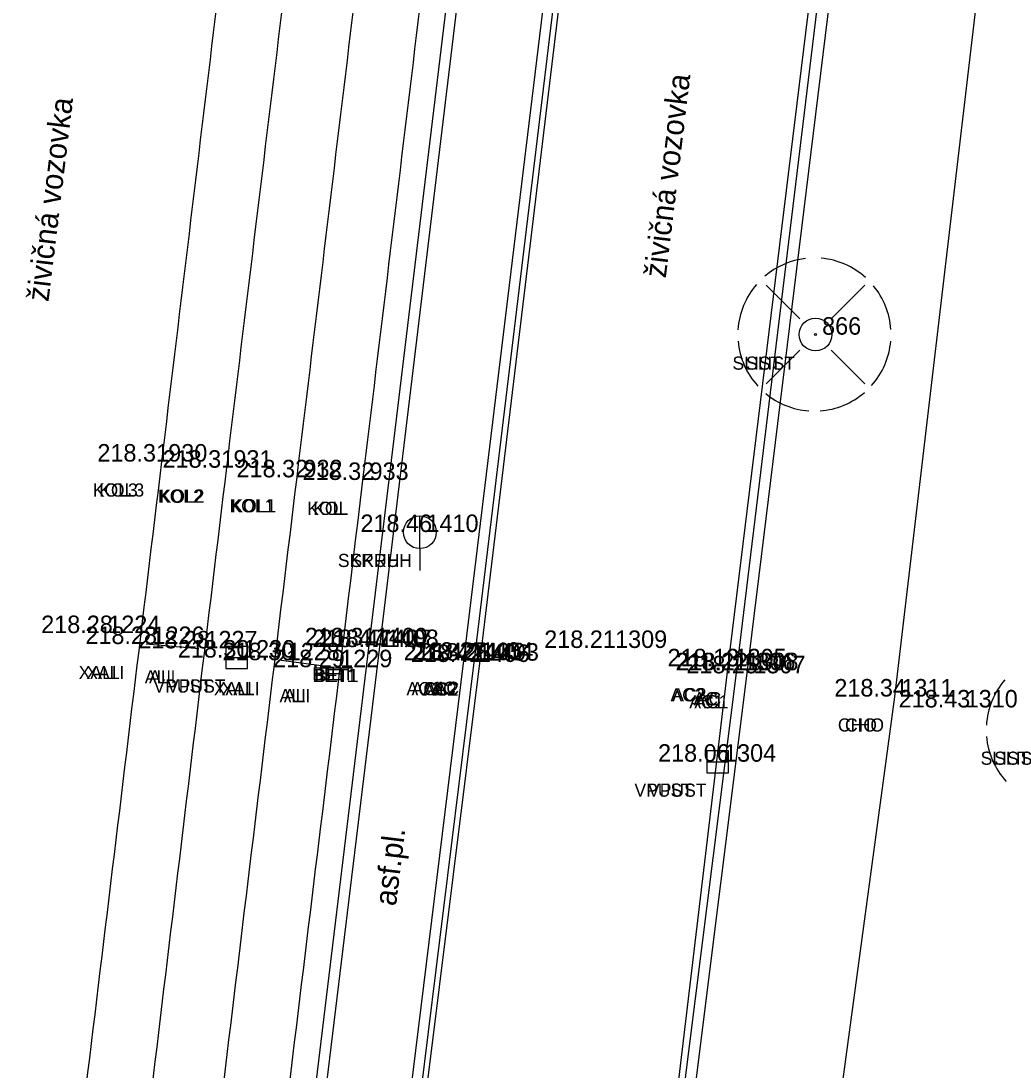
# Model space of a CAD drawing. Extents: x -471047 to -470889, y -1102859 to -1102000.
# Drawn here: x -470967.99 to -470945.39, y -1102458.3 to -1102434.32 of the extents above; entities that cross this region are included whole.
import ezdxf

# ---------------------------------------------------------------- set-up
doc = ezdxf.new("R2010")
doc.units = 0
for name, color, linetype in [('Vrstva 1', 7, 'Continuous'), ('Vrstva 16', 7, 'Continuous'), ('Vrstva 22', 7, 'Continuous'), ('Vrstva 25', 7, 'Continuous'), ('Vrstva 29', 7, 'Continuous'), ('Vrstva 34', 7, 'Continuous'), ('Vrstva 35', 7, 'Continuous'), ('Vrstva 36', 7, 'Continuous'), ('Vrstva 38', 7, 'Continuous'), ('Vrstva 5', 7, 'Continuous'), ('Vrstva 7', 7, 'Continuous'), ('Vrstva 8', 7, 'Continuous')]:
    doc.layers.add(name, color=color, linetype=linetype)

msp = doc.modelspace()

# ---------------------------------------------------------------- linework, layer by layer
at = {"layer": 'Vrstva 1'}
for points in [[(-471040.344, -1102858.385), (-471031.676, -1102846.187), (-471026.357, -1102838.629), (-471023.212, -1102833.975), (-471019.21, -1102827.465), (-471016.861, -1102823.272), (-471013.099, -1102815.912), (-471010.824, -1102810.955), (-471007.329, -1102802.292), (-471005.34, -1102796.515), (-471002.842, -1102787.838), (-471001.3, -1102780.997), (-471000.19, -1102774.713), (-470999.247, -1102768.204), (-470998.794, -1102764.784), (-470997.199, -1102751.812), (-470994.899, -1102732.807), (-470992.551, -1102713.262), (-470990.326, -1102694.887), (-470988.122, -1102676.57), (-470985.812, -1102657.305), (-470983.537, -1102638.407), (-470981.386, -1102620.622), (-470979.843, -1102608.014), (-470976.377, -1102579.253), (-470972.945, -1102550.69), (-470970.475, -1102530.206), (-470967.905, -1102508.801), (-470965.053, -1102485.131), (-470962.734, -1102465.9), (-470960.173, -1102444.812), (-470957.795, -1102425.103), (-470954.965, -1102401.839), (-470953.834, -1102392.574), (-470952.33, -1102379.985), (-470950.744, -1102366.853), (-470948.978, -1102352.106), (-470947.037, -1102335.844), (-470944.949, -1102318.462), (-470944.013, -1102310.745), (-470942.39, -1102297.267), (-470939.519, -1102273.45), (-470937.593, -1102257.43), (-470936.064, -1102244.81), (-470934.114, -1102228.634), (-470931.621, -1102207.856), (-470929.536, -1102190.857), (-470926.572, -1102166.31), (-470924.91, -1102152.663), (-470923.413, -1102140.333), (-470921.923, -1102127.669), (-470921.155, -1102120.084), (-470920.446, -1102109.574), (-470919.912, -1102099.137), (-470919.63, -1102088.981), (-470919.523, -1102081.193), (-470919.563, -1102070.395), (-470919.714, -1102064.236), (-470920.134, -1102054.704), (-470920.462, -1102047.615), (-470920.599, -1102044.52), (-470920.743, -1102041.873), (-470921.125, -1102034.455), (-470921.774, -1102030.337), (-470922.418, -1102027.787), (-470923.734, -1102023.93), (-470924.872, -1102021.434), (-470926.752, -1102018.182), (-470927.953, -1102016.45), (-470929.616, -1102014.424), (-470932.252, -1102011.756), (-470935.111, -1102009.425), (-470938.391, -1102007.371), (-470942.651, -1102005.401)], [(-471041.328, -1102857.18), (-471032.144, -1102844.242), (-471027.583, -1102837.763), (-471024.388, -1102833.028), (-471020.451, -1102826.6), (-471018.089, -1102822.378), (-471014.542, -1102815.445), (-471012.233, -1102810.418), (-471009.247, -1102803.108), (-471006.795, -1102796.098), (-471004.315, -1102787.532), (-471002.782, -1102780.723), (-471001.674, -1102774.458), (-471000.75, -1102768.095), (-471000.28, -1102764.601), (-470998.692, -1102751.741), (-470996.378, -1102732.635), (-470994.028, -1102713.058), (-470991.808, -1102694.749), (-470989.616, -1102676.447), (-470987.284, -1102657.013), (-470985.031, -1102638.272), (-470982.87, -1102620.431), (-470981.334, -1102607.933), (-470977.881, -1102579.263), (-470974.429, -1102550.492), (-470971.964, -1102530.054), (-470969.391, -1102508.607), (-470966.54, -1102484.984), (-470964.231, -1102465.853), (-470961.679, -1102444.752), (-470959.304, -1102425.078), (-470956.455, -1102401.634), (-470955.339, -1102392.489), (-470953.812, -1102379.71), (-470952.249, -1102366.808), (-470950.479, -1102352.023), (-470948.536, -1102335.868), (-470946.426, -1102318.233), (-470945.493, -1102310.531), (-470943.864, -1102297.013), (-470940.984, -1102273.071), (-470939.078, -1102257.195), (-470937.559, -1102244.684), (-470935.592, -1102228.353), (-470933.101, -1102207.653), (-470931.011, -1102190.57), (-470928.046, -1102166.021), (-470926.409, -1102152.578), (-470924.898, -1102140.121), (-470923.427, -1102127.544), (-470922.647, -1102119.826), (-470921.919, -1102109.229), (-470921.42, -1102099.134), (-470921.127, -1102089.016), (-470921.023, -1102081.453), (-470921.061, -1102070.468), (-470921.209, -1102064.314), (-470921.666, -1102053.966), (-470922.156, -1102043.345), (-470922.299, -1102039.934), (-470922.637, -1102034.36), (-470923.091, -1102031.241), (-470923.847, -1102028.247), (-470925.083, -1102024.594), (-470926.222, -1102022.086), (-470928.04, -1102018.943), (-470929.138, -1102017.357), (-470930.929, -1102015.175), (-470933.062, -1102013.049), (-470936.379, -1102010.368), (-470939.169, -1102008.662), (-470942.899, -1102006.906), (-470945.661, -1102005.908)], [(-471043.557, -1102855.955), (-471035.129, -1102844.026), (-471029.872, -1102836.499), (-471026.577, -1102831.578), (-471022.675, -1102825.415), (-471020.123, -1102821.053), (-471016.667, -1102814.59), (-471014.208, -1102809.45), (-471011.177, -1102802.451), (-471008.55, -1102795.333), (-471006.082, -1102787.209), (-471004.464, -1102780.376), (-471003.265, -1102774.167), (-471002.327, -1102767.948), (-471001.636, -1102762.527), (-471000.297, -1102751.605), (-470997.959, -1102732.524), (-470995.602, -1102712.802), (-470993.412, -1102694.623), (-470991.21, -1102676.17), (-470988.891, -1102656.857), (-470986.625, -1102638.083), (-470984.455, -1102620.195), (-470982.936, -1102607.733), (-470979.497, -1102579.223), (-470976.023, -1102550.279), (-470973.554, -1102529.822), (-470970.991, -1102508.497), (-470968.146, -1102484.787), (-470965.835, -1102465.72), (-470963.284, -1102444.529), (-470960.91, -1102424.942), (-470958.043, -1102401.343), (-470956.946, -1102392.356), (-470955.396, -1102379.408), (-470953.851, -1102366.636), (-470952.049, -1102351.733), (-470950.124, -1102335.611), (-470948.034, -1102318.083), (-470947.094, -1102310.328), (-470945.421, -1102296.51), (-470942.58, -1102272.848), (-470940.675, -1102256.948), (-470939.176, -1102244.526), (-470937.187, -1102228.174), (-470934.708, -1102207.467), (-470932.621, -1102190.433), (-470929.634, -1102165.778), (-470928.004, -1102152.415), (-470926.45, -1102139.595), (-470925.003, -1102127.418), (-470924.249, -1102119.695), (-470923.515, -1102109.093), (-470923.018, -1102099.069), (-470922.711, -1102088.911), (-470922.643, -1102081.356), (-470922.797, -1102070.414), (-470923.018, -1102064.454), (-470923.52, -1102053.203), (-470923.823, -1102047.529), (-470924.123, -1102041.506), (-470924.462, -1102037.486), (-470924.934, -1102031.904), (-470925.664, -1102028.672), (-470926.771, -1102025.506), (-470927.959, -1102022.914), (-470929.674, -1102020.028), (-470930.76, -1102018.498), (-470932.447, -1102016.478), (-470935.215, -1102013.816), (-470937.644, -1102011.98), (-470940.381, -1102010.371), (-470943.968, -1102008.669), (-470947.145, -1102007.524), (-470950.874, -1102006.74)], [(-471044.756, -1102855.056), (-471036.376, -1102843.177), (-471031.167, -1102835.741), (-471027.859, -1102830.8), (-471023.934, -1102824.593), (-471021.43, -1102820.312), (-471018.011, -1102813.91), (-471015.536, -1102808.75), (-471012.578, -1102801.897), (-471009.95, -1102794.77), (-471007.561, -1102786.914), (-471005.936, -1102780.074), (-471004.727, -1102773.818), (-471003.828, -1102767.827), (-471003.121, -1102762.345), (-471001.787, -1102751.467), (-470999.446, -1102732.348), (-470997.073, -1102712.539), (-470994.902, -1102694.521), (-470992.696, -1102676.023), (-470990.376, -1102656.68), (-470988.131, -1102638.071), (-470985.947, -1102620.018), (-470984.417, -1102607.512), (-470980.993, -1102579.08), (-470977.514, -1102550.137), (-470975.048, -1102529.649), (-470972.488, -1102508.37), (-470969.618, -1102484.508), (-470967.34, -1102465.669), (-470964.767, -1102444.39), (-470962.402, -1102424.781), (-470959.534, -1102401.193), (-470958.432, -1102392.151), (-470956.883, -1102379.208), (-470955.335, -1102366.424), (-470953.535, -1102351.506), (-470951.606, -1102335.399), (-470949.519, -1102317.94), (-470948.575, -1102310.159), (-470946.889, -1102296.144), (-470944.056, -1102272.618), (-470942.139, -1102256.659), (-470940.657, -1102244.341), (-470938.638, -1102227.749), (-470936.19, -1102207.298), (-470934.102, -1102190.255), (-470931.124, -1102165.639), (-470929.492, -1102152.254), (-470927.915, -1102139.252), (-470926.46, -1102127.103), (-470925.74, -1102119.604), (-470925.012, -1102108.913), (-470924.523, -1102099.054), (-470924.217, -1102088.866), (-470924.148, -1102081.334), (-470924.301, -1102070.391), (-470924.518, -1102064.43), (-470924.97, -1102054.435), (-470925.588, -1102041.569), (-470925.963, -1102035.313), (-470926.405, -1102032.225), (-470927.078, -1102029.198), (-470928.123, -1102026.148), (-470929.318, -1102023.558), (-470930.84, -1102020.97), (-470931.868, -1102019.515), (-470933.443, -1102017.605), (-470936.26, -1102014.885), (-470938.429, -1102013.255), (-470941.213, -1102011.639), (-470944.847, -1102009.927), (-470947.723, -1102008.912), (-470951.444, -1102008.161), (-470954.511, -1102007.931), (-470957.895, -1102008.041)]]:
    msp.add_spline(points, degree=3, dxfattribs=at)
at = {"layer": 'Vrstva 16'}
for p, q in [((-470950.188, -1102441.131), (-470950.962, -1102440.356)), ((-470949.478, -1102441.131), (-470948.702, -1102440.356)), ((-470950.188, -1102441.841), (-470950.962, -1102442.616)), ((-470949.478, -1102441.841), (-470948.702, -1102442.616))]:
    msp.add_line(p, q, dxfattribs=at)
for radius in [0.375, 0.025, 0.025]:
    msp.add_circle((-470949.832, -1102441.486), radius, dxfattribs=at)
for centre, start, end in [((-470949.857, -1102441.486), 96.7144, 130.447), ((-470949.857, -1102441.486), 48.1897, 84.9117), ((-470949.857, -1102441.486), 139.23, 176.4602), ((-470949.857, -1102441.486), 3.8615, 39.6013), ((-470949.857, -1102441.486), 184.9408, 222.2827), ((-470949.857, -1102441.486), 318.1086, 355.0481), ((-470949.857, -1102441.486), 230.4703, 265.8356), ((-470949.857, -1102441.486), 274.1732, 310.7861), ((-470944.182, -1102450.523), 139.23, 176.4602), ((-470944.182, -1102450.523), 184.9408, 222.2827)]:
    msp.add_arc(centre, 1.75, start, end, dxfattribs=at)
at = {"layer": 'Vrstva 25'}
for p, q in [((-470958.871, -1102446.38), (-470958.871, -1102445.63)), ((-470958.871, -1102446.38), (-470958.871, -1102446.88)), ((-470963.309, -1102448.616), (-470963.309, -1102449.116)), ((-470962.809, -1102448.616), (-470963.309, -1102448.616)), ((-470962.809, -1102449.116), (-470962.809, -1102448.616)), ((-470963.309, -1102448.866), (-470962.809, -1102448.866)), ((-470963.309, -1102449.116), (-470962.809, -1102449.116)), ((-470952.319, -1102451.005), (-470952.319, -1102451.505)), ((-470951.819, -1102451.005), (-470952.319, -1102451.005)), ((-470951.819, -1102451.505), (-470951.819, -1102451.005)), ((-470952.319, -1102451.255), (-470951.819, -1102451.255)), ((-470952.319, -1102451.505), (-470951.819, -1102451.505))]:
    msp.add_line(p, q, dxfattribs=at)
msp.add_circle((-470958.871, -1102446.005), 0.375, dxfattribs=at)
at = {"layer": 'Vrstva 29'}
for p, q in [((-470965.126, -1102448.556), (-470963.925, -1102448.661)), ((-470962.041, -1102448.929), (-470960.84, -1102449.092))]:
    msp.add_line(p, q, dxfattribs=at)
at = {"layer": 'Vrstva 34'}
for p, q in [((-470949.83, -1102441.49), (-470949.83, -1102441.49)), ((-470964.77, -1102444.39), (-470964.77, -1102444.39)), ((-470963.28, -1102444.53), (-470963.28, -1102444.53)), ((-470961.68, -1102444.75), (-470961.68, -1102444.75)), ((-470960.17, -1102444.81), (-470960.17, -1102444.81)), ((-470958.87, -1102446), (-470958.87, -1102446)), ((-470966.14, -1102448.31), (-470966.14, -1102448.31)), ((-470965.13, -1102448.56), (-470965.13, -1102448.56)), ((-470960.03, -1102448.59), (-470960.03, -1102448.59)), ((-470963.92, -1102448.66), (-470963.92, -1102448.66)), ((-470959.94, -1102448.63), (-470959.94, -1102448.63)), ((-470959.78, -1102448.63), (-470959.78, -1102448.63)), ((-470954.56, -1102448.65), (-470954.56, -1102448.65)), ((-470963.06, -1102448.87), (-470963.06, -1102448.87)), ((-470962.04, -1102448.93), (-470962.04, -1102448.93)), ((-470960.84, -1102449.09), (-470960.84, -1102449.09)), ((-470957.86, -1102448.93), (-470957.86, -1102448.93)), ((-470957.7, -1102448.97), (-470957.7, -1102448.97)), ((-470957.62, -1102448.92), (-470957.62, -1102448.92)), ((-470957.49, -1102448.94), (-470957.49, -1102448.94)), ((-470951.83, -1102449.07), (-470951.83, -1102449.07)), ((-470951.63, -1102449.16), (-470951.63, -1102449.16)), ((-470951.56, -1102449.16), (-470951.56, -1102449.16)), ((-470951.4, -1102449.23), (-470951.4, -1102449.23)), ((-470948.02, -1102449.76), (-470948.02, -1102449.76)), ((-470946.55, -1102450.01), (-470946.55, -1102450.01)), ((-470952.07, -1102451.25), (-470952.07, -1102451.25))]:
    msp.add_line(p, q, dxfattribs=at)
at = {"layer": 'Vrstva 5'}
for p, q in [((-470951.83, -1102449.069), (-470948.796, -1102424.362)), ((-470957.491, -1102448.938), (-470954.625, -1102425.158)), ((-470959.536, -1102465.35), (-470957.491, -1102448.938)), ((-470954.037, -1102467.653), (-470951.83, -1102449.069))]:
    msp.add_line(p, q, dxfattribs=at)
at = {"layer": 'Vrstva 7'}
for p, q in [((-470959.783, -1102448.626), (-470956.892, -1102424.551)), ((-470951.395, -1102449.228), (-470948.357, -1102424.468)), ((-470957.865, -1102448.933), (-470954.975, -1102425.139)), ((-470961.805, -1102465.162), (-470959.783, -1102448.626)), ((-470959.894, -1102465.384), (-470957.865, -1102448.933)), ((-470953.729, -1102467.848), (-470951.395, -1102449.228))]:
    msp.add_line(p, q, dxfattribs=at)
at = {"layer": 'Vrstva 8'}
for p, q in [((-470951.633, -1102449.156), (-470948.618, -1102424.367)), ((-470948.019, -1102449.764), (-470945.026, -1102424.313)), ((-470960.033, -1102448.587), (-470957.114, -1102424.473)), ((-470957.621, -1102448.918), (-470954.752, -1102425.107)), ((-470962.05, -1102465.251), (-470960.033, -1102448.587)), ((-470959.656, -1102465.384), (-470957.621, -1102448.918)), ((-470953.953, -1102467.677), (-470951.633, -1102449.156)), ((-470950.592, -1102468.764), (-470948.019, -1102449.764))]:
    msp.add_line(p, q, dxfattribs=at)

# ---------------------------------------------------------------- texts
at = {"layer": 'Vrstva 22'}
for s, rotation, p in [('živičná vozovka', 83.0936, (-470953.254, -1102440.207)), ('živičná vozovka', 83.0936, (-470967.358, -1102440.748)), ('asf.pl.', 83.0293, (-470959.419, -1102454.562))]:
    msp.add_text(s, height=0.5, rotation=rotation, dxfattribs=at).set_placement(p)
at = {"layer": 'Vrstva 35'}
for s, p in [('SLIST', (-470951.73, -1102442.29)), ('SLIST', (-470951.419, -1102442.29)), ('KOL3', (-470966.345, -1102445.19)), ('KOL3', (-470966.198, -1102445.19)), ('KOL2', (-470964.855, -1102445.33)), ('KOL2', (-470964.821, -1102445.33)), ('KOL1', (-470963.222, -1102445.55)), ('KOL1', (-470963.18, -1102445.55)), ('KOL', (-470961.445, -1102445.61)), ('KOL', (-470961.309, -1102445.61)), ('SKRUH', (-470960.745, -1102446.8)), ('SKRUH', (-470960.459, -1102446.8)), ('XALI', (-470966.668, -1102449.36)), ('XALI', (-470966.494, -1102449.36)), ('BET', (-470961.33, -1102449.39)), ('BET', (-470961.169, -1102449.39)), ('ALI', (-470965.158, -1102449.46)), ('ALI', (-470965.059, -1102449.46)), ('BET1', (-470961.322, -1102449.43)), ('BET1', (-470961.28, -1102449.43)), ('VPUST', (-470964.96, -1102449.67)), ('VPUST', (-470964.649, -1102449.67)), ('XALI', (-470963.578, -1102449.73)), ('XALI', (-470963.404, -1102449.73)), ('AC1', (-470959.177, -1102449.73)), ('AC1', (-470959.06, -1102449.73)), ('AC2', (-470958.806, -1102449.74)), ('AC2', (-470958.765, -1102449.74)), ('AC', (-470958.609, -1102449.72)), ('AC', (-470958.534, -1102449.72)), ('AC2', (-470953.146, -1102449.87)), ('AC2', (-470953.105, -1102449.87)), ('ALI', (-470962.078, -1102449.89)), ('ALI', (-470961.979, -1102449.89)), ('AC1', (-470952.717, -1102450.03)), ('AC', (-470952.619, -1102449.96)), ('AC1', (-470952.6, -1102450.03)), ('AC', (-470952.544, -1102449.96)), ('CHO', (-470949.321, -1102450.56)), ('CHO', (-470949.159, -1102450.56)), ('SLIST', (-470946.06, -1102451.32)), ('SLIST', (-470945.749, -1102451.32)), ('VPUST', (-470953.97, -1102452.05)), ('VPUST', (-470953.659, -1102452.05))]:
    msp.add_text(s, height=0.3, dxfattribs=at).set_placement(p)
at = {"layer": 'Vrstva 36'}
for s, p in [(' 866', (-470949.83, -1102441.49)), (' 930', (-470964.77, -1102444.39)), (' 931', (-470963.28, -1102444.53)), (' 932', (-470961.68, -1102444.75)), (' 933', (-470960.17, -1102444.81)), (' 1410', (-470958.87, -1102446)), (' 1224', (-470966.14, -1102448.31)), (' 1226', (-470965.13, -1102448.56)), (' 1227', (-470963.92, -1102448.66)), (' 1409', (-470960.03, -1102448.59)), (' 1407', (-470959.94, -1102448.63)), (' 1408', (-470959.78, -1102448.63)), (' 1309', (-470954.56, -1102448.65)), (' 1230', (-470963.06, -1102448.87)), (' 1228', (-470962.04, -1102448.93)), (' 1405', (-470957.86, -1102448.93)), (' 1406', (-470957.7, -1102448.97)), (' 1404', (-470957.62, -1102448.92)), (' 1403', (-470957.49, -1102448.94)), (' 1229', (-470960.84, -1102449.09)), (' 1305', (-470951.83, -1102449.07)), (' 1306', (-470951.63, -1102449.16)), (' 1308', (-470951.56, -1102449.16)), (' 1307', (-470951.4, -1102449.23)), (' 1311', (-470948.02, -1102449.76)), (' 1310', (-470946.55, -1102450.01)), (' 1304', (-470952.07, -1102451.25))]:
    msp.add_text(s, height=0.4, dxfattribs=at).set_placement(p)
at = {"layer": 'Vrstva 38'}
for s, p in [('218.31 ', (-470966.24, -1102444.39)), ('218.31 ', (-470964.75, -1102444.53)), ('218.32 ', (-470963.061, -1102444.75)), ('218.32 ', (-470961.551, -1102444.81)), ('218.46 ', (-470960.23, -1102446)), ('218.28 ', (-470967.524, -1102448.31)), ('218.28 ', (-470966.514, -1102448.56)), ('218.28 ', (-470965.304, -1102448.66)), ('218.31 ', (-470961.5, -1102448.59)), ('218.47 ', (-470961.323, -1102448.63)), ('218.47 ', (-470961.163, -1102448.63)), ('218.21 ', (-470956.03, -1102448.65)), ('218.30 ', (-470964.403, -1102448.87)), ('218.30 ', (-470963.383, -1102448.93)), ('218.42 ', (-470959.241, -1102448.93)), ('218.42 ', (-470959.081, -1102448.97)), ('218.27 ', (-470959.003, -1102448.92)), ('218.28 ', (-470958.874, -1102448.94)), ('218.29 ', (-470962.224, -1102449.09)), ('218.13 ', (-470953.213, -1102449.07)), ('218.21 ', (-470953.03, -1102449.16)), ('218.12 ', (-470953.011, -1102449.16)), ('218.25 ', (-470952.784, -1102449.23)), ('218.34 ', (-470949.402, -1102449.76)), ('218.43 ', (-470947.933, -1102450.01)), ('218.06 ', (-470953.43, -1102451.25))]:
    msp.add_text(s, height=0.4, dxfattribs=at).set_placement(p)

doc.saveas('drawing.dxf')
